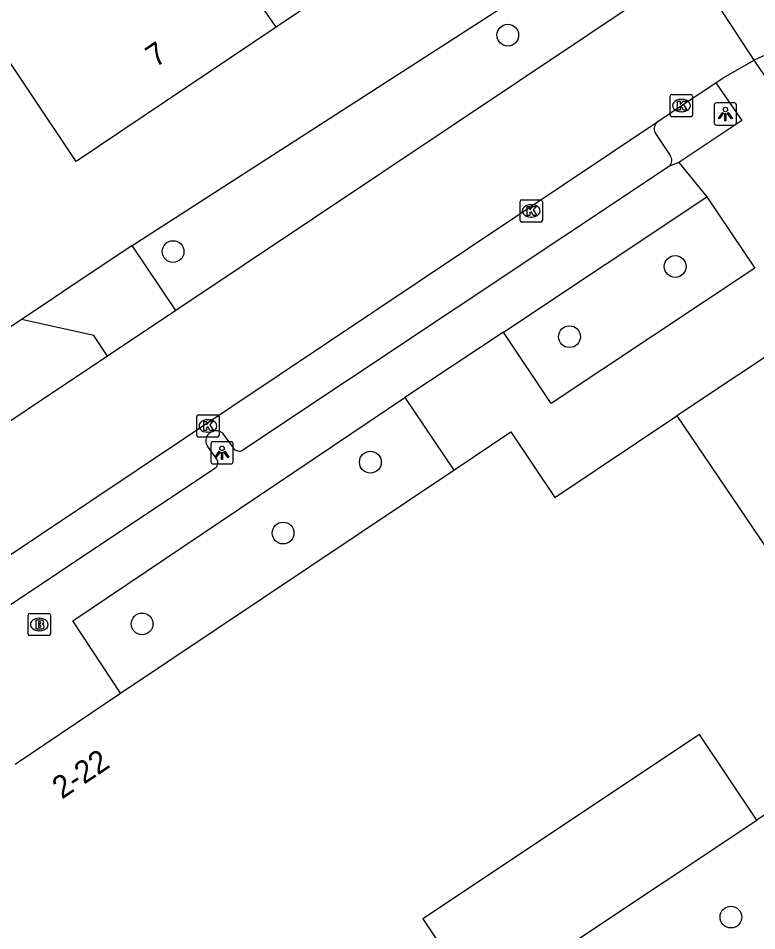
# Model space of a CAD drawing. Extents: x 158797 to 159887, y 384318 to 385255.
# Drawn here: x 158876.5 to 158909.67, y 384564.02 to 384605.03 of the extents above; entities that cross this region are included whole.
import ezdxf

# ---------------------------------------------------------------- set-up
doc = ezdxf.new("R2010")
doc.units = 0
for name, color, linetype in [('IMGEO_Boom', 7, 'Continuous'), ('IMGEO_Brandkraan', 7, 'Continuous'), ('IMGEO_Groenvoorziening', 7, 'Continuous'), ('IMGEO_Kolk', 7, 'Continuous'), ('IMGEO_Lichtpunt', 7, 'Continuous'), ('IMGEO_Pand', 7, 'Continuous'), ('IMGEO_Pand_nummerreeks', 7, 'Continuous'), ('IMGEO_Pand_overbouw', 7, 'Continuous'), ('IMGEO_Parkeervlak_open', 7, 'Continuous'), ('IMGEO_Rijbaan_lokaal_open', 7, 'Continuous'), ('IMGEO_Voetpad_open', 7, 'Continuous')]:
    doc.layers.add(name, color=color, linetype=linetype)

msp = doc.modelspace()

# ---------------------------------------------------------------- linework, layer by layer
at = {"layer": 'IMGEO_Boom'}
for centre in [(158898.492, 384604.271), (158883.458, 384594.542), (158906.011, 384593.873), (158901.264, 384590.718), (158892.319, 384585.079), (158888.4, 384581.893), (158882.064, 384577.805), (158908.517, 384564.632)]:
    msp.add_circle(centre, 0.489, dxfattribs=at)
at = {"layer": 'IMGEO_Brandkraan'}
for p, q in [((158876.948, 384577.354), (158876.948, 384578.206)), ((158877.023, 384578.28), (158877.875, 384578.28)), ((158877.949, 384578.206), (158877.949, 384577.354)), ((158877.436, 384578.06), (158877.461, 384578.06)), ((158877.459, 384577.5), (158877.434, 384577.5)), ((158877.875, 384577.28), (158877.023, 384577.28))]:
    msp.add_line(p, q, dxfattribs=at)
for points in [[(158876.948, 384577.354), (158876.948, 384578.206)], [(158877.023, 384578.28), (158877.875, 384578.28)], [(158877.949, 384578.206), (158877.949, 384577.354)], [(158877.296, 384577.98), (158877.296, 384577.58), (158877.509, 384577.58)], [(158877.527, 384577.98), (158877.296, 384577.98)], [(158877.475, 384577.899), (158877.421, 384577.899), (158877.421, 384577.823)], [(158877.421, 384577.823), (158877.474, 384577.823)], [(158877.483, 384577.747), (158877.421, 384577.747), (158877.421, 384577.666)], [(158877.421, 384577.666), (158877.483, 384577.666)], [(158877.875, 384577.28), (158877.023, 384577.28)]]:
    msp.add_lwpolyline(points, dxfattribs=at)
for centre, radius, start, end in [((158877.025, 384578.204), 0.0765, 91.552, 178.448), ((158877.025, 384578.204), 0.0765, 91.552, 178.448), ((158877.873, 384578.204), 0.0765, 1.552, 88.448), ((158877.873, 384578.204), 0.0765, 1.552, 88.448), ((158877.476, 384577.861), 0.0379, 267.8285, 90.9355), ((158877.484, 384577.706), 0.0404, 269.8759, 90.5077), ((158877.531, 384577.835), 0.145, 59.4692, 91.5367), ((158877.556, 384577.882), 0.0922, 285.5137, 58.1501), ((158877.561, 384577.69), 0.105, 301.3115, 78.989), ((158877.025, 384577.356), 0.0765, 181.552, 268.448), ((158877.025, 384577.356), 0.0765, 181.552, 268.448), ((158877.515, 384577.831), 0.251, 268.6676, 293.5347), ((158877.873, 384577.356), 0.0765, 271.552, 358.448), ((158877.873, 384577.356), 0.0765, 271.552, 358.448)]:
    msp.add_arc(centre, radius, start, end, dxfattribs=at)
for centre, major_axis, ratio, start_param, end_param in [((158877.435, 384577.78), (-0.387, 0.002), 0.722429, 4.712389, 7.853982), ((158877.46, 384577.78), (-0.39, 0.002), 0.717154, 1.570796, 4.712389)]:
    msp.add_ellipse(centre, major_axis=major_axis, ratio=ratio, start_param=start_param, end_param=end_param, dxfattribs=at)
at = {"layer": 'IMGEO_Groenvoorziening'}
for points in [[(158881.626, 384594.81), (158903.507, 384608.931)], [(158876.65, 384591.488), (158871.33, 384587.937)], [(158897.236, 384560.707), (158909.672, 384568.992)]]:
    msp.add_lwpolyline(points, dxfattribs=at)
at = {"layer": 'IMGEO_Kolk'}
for p, q in [((158905.792, 384600.679), (158905.792, 384601.531)), ((158905.867, 384601.605), (158906.719, 384601.605)), ((158906.793, 384601.531), (158906.793, 384600.679)), ((158906.28, 384601.385), (158906.305, 384601.385)), ((158906.303, 384600.825), (158906.278, 384600.825)), ((158906.719, 384600.605), (158905.867, 384600.605)), ((158899.045, 384595.945), (158899.045, 384596.797)), ((158899.12, 384596.871), (158899.972, 384596.871)), ((158899.533, 384596.651), (158899.558, 384596.651)), ((158900.046, 384596.797), (158900.046, 384595.945)), ((158899.972, 384595.871), (158899.12, 384595.871)), ((158899.556, 384596.091), (158899.531, 384596.091)), ((158884.598, 384587.204), (158885.45, 384587.204)), ((158884.523, 384586.278), (158884.523, 384587.13)), ((158885.011, 384586.984), (158885.036, 384586.984)), ((158885.524, 384587.13), (158885.524, 384586.278)), ((158885.034, 384586.424), (158885.009, 384586.424)), ((158885.45, 384586.204), (158884.598, 384586.204))]:
    msp.add_line(p, q, dxfattribs=at)
for points in [[(158905.792, 384600.679), (158905.792, 384601.531)], [(158905.867, 384601.605), (158906.719, 384601.605)], [(158906.793, 384601.531), (158906.793, 384600.679)], [(158906.113, 384601.305), (158906.236, 384601.305), (158906.236, 384601.154), (158906.366, 384601.305), (158906.53, 384601.305), (158906.384, 384601.154), (158906.537, 384600.905), (158906.385, 384600.905), (158906.3, 384601.069), (158906.236, 384601.002), (158906.236, 384600.905), (158906.113, 384600.905), (158906.113, 384601.305)], [(158906.719, 384600.605), (158905.867, 384600.605)], [(158899.045, 384595.945), (158899.045, 384596.797)], [(158899.12, 384596.871), (158899.972, 384596.871)], [(158900.046, 384596.797), (158900.046, 384595.945)], [(158899.366, 384596.571), (158899.489, 384596.571), (158899.489, 384596.42), (158899.619, 384596.571), (158899.783, 384596.571), (158899.637, 384596.42), (158899.79, 384596.171), (158899.638, 384596.171), (158899.553, 384596.335), (158899.489, 384596.268), (158899.489, 384596.171), (158899.366, 384596.171), (158899.366, 384596.571)], [(158899.972, 384595.871), (158899.12, 384595.871)], [(158884.598, 384587.204), (158885.45, 384587.204)], [(158884.523, 384586.278), (158884.523, 384587.13)], [(158884.844, 384586.904), (158884.967, 384586.904), (158884.967, 384586.753), (158885.097, 384586.904), (158885.261, 384586.904), (158885.115, 384586.753), (158885.268, 384586.504), (158885.116, 384586.504), (158885.031, 384586.668), (158884.967, 384586.601), (158884.967, 384586.504), (158884.844, 384586.504), (158884.844, 384586.904)], [(158885.524, 384587.13), (158885.524, 384586.278)], [(158885.45, 384586.204), (158884.598, 384586.204)]]:
    msp.add_lwpolyline(points, dxfattribs=at)
for centre, start, end in [((158905.869, 384601.529), 91.552, 178.448), ((158905.869, 384601.529), 91.552, 178.448), ((158906.717, 384601.529), 1.552, 88.448), ((158906.717, 384601.529), 1.552, 88.448), ((158905.869, 384600.681), 181.552, 268.448), ((158905.869, 384600.681), 181.552, 268.448), ((158906.717, 384600.681), 271.552, 358.448), ((158906.717, 384600.681), 271.552, 358.448), ((158899.122, 384596.795), 91.552, 178.448), ((158899.122, 384596.795), 91.552, 178.448), ((158899.97, 384596.795), 1.552, 88.448), ((158899.97, 384596.795), 1.552, 88.448), ((158899.122, 384595.947), 181.552, 268.448), ((158899.122, 384595.947), 181.552, 268.448), ((158899.97, 384595.947), 271.552, 358.448), ((158899.97, 384595.947), 271.552, 358.448), ((158884.6, 384587.128), 91.552, 178.448), ((158884.6, 384587.128), 91.552, 178.448), ((158885.448, 384587.128), 1.552, 88.448), ((158885.448, 384587.128), 1.552, 88.448), ((158884.6, 384586.28), 181.552, 268.448), ((158884.6, 384586.28), 181.552, 268.448), ((158885.448, 384586.28), 271.552, 358.448), ((158885.448, 384586.28), 271.552, 358.448)]:
    msp.add_arc(centre, 0.0765, start, end, dxfattribs=at)
for centre, major_axis, ratio, start_param, end_param in [((158906.279, 384601.105), (-0.387, 0.002), 0.722429, 4.712389, 7.853982), ((158906.304, 384601.105), (-0.39, 0.002), 0.717154, 1.570796, 4.712389), ((158899.532, 384596.371), (-0.387, 0.002), 0.722429, 4.712389, 7.853982), ((158899.557, 384596.371), (-0.39, 0.002), 0.717154, 1.570796, 4.712389), ((158885.01, 384586.704), (-0.387, 0.002), 0.722429, 4.712389, 7.853982), ((158885.035, 384586.704), (-0.39, 0.002), 0.717154, 1.570796, 4.712389)]:
    msp.add_ellipse(centre, major_axis=major_axis, ratio=ratio, start_param=start_param, end_param=end_param, dxfattribs=at)
at = {"layer": 'IMGEO_Lichtpunt'}
for p, q in [((158907.768, 384601.129), (158907.768, 384600.322)), ((158907.768, 384601.129), (158907.768, 384600.322)), ((158908.67, 384601.224), (158907.862, 384601.224)), ((158908.67, 384601.224), (158907.862, 384601.224)), ((158908.764, 384600.322), (158908.764, 384601.129)), ((158908.764, 384600.322), (158908.764, 384601.129)), ((158907.862, 384600.228), (158908.67, 384600.228)), ((158907.862, 384600.228), (158908.67, 384600.228)), ((158886.058, 384585.997), (158885.25, 384585.997)), ((158886.058, 384585.997), (158885.25, 384585.997)), ((158885.156, 384585.902), (158885.156, 384585.095)), ((158885.156, 384585.902), (158885.156, 384585.095)), ((158886.152, 384585.095), (158886.152, 384585.902)), ((158886.152, 384585.095), (158886.152, 384585.902)), ((158885.25, 384585.001), (158886.058, 384585.001)), ((158885.25, 384585.001), (158886.058, 384585.001))]:
    msp.add_line(p, q, dxfattribs=at)
for points in [[(158908.142, 384600.793), (158908.181, 384600.765), (158907.993, 384600.503), (158907.955, 384600.53), (158908.142, 384600.793)], [(158908.244, 384600.745), (158908.291, 384600.745), (158908.291, 384600.423), (158908.244, 384600.423), (158908.244, 384600.745)], [(158908.354, 384600.765), (158908.392, 384600.792), (158908.579, 384600.53), (158908.54, 384600.502), (158908.354, 384600.765)], [(158885.53, 384585.566), (158885.569, 384585.538), (158885.381, 384585.276), (158885.343, 384585.303), (158885.53, 384585.566)], [(158885.632, 384585.518), (158885.679, 384585.518), (158885.679, 384585.196), (158885.632, 384585.196), (158885.632, 384585.518)], [(158885.742, 384585.538), (158885.78, 384585.565), (158885.967, 384585.303), (158885.928, 384585.275), (158885.742, 384585.538)]]:
    msp.add_lwpolyline(points, dxfattribs=at)
for centre in [(158908.267, 384600.927), (158885.655, 384585.7)]:
    msp.add_circle(centre, 0.0994, dxfattribs=at)
for centre, start, end in [((158907.862, 384601.129), 90, 180), ((158907.862, 384601.129), 90, 180), ((158908.67, 384601.129), 0, 90), ((158908.67, 384601.129), 0, 90), ((158907.862, 384600.322), 180, 270), ((158907.862, 384600.322), 180, 270), ((158908.67, 384600.322), 270, 0), ((158908.67, 384600.322), 270, 360), ((158885.25, 384585.902), 90, 180), ((158885.25, 384585.902), 90, 180), ((158886.058, 384585.902), 0, 90), ((158886.058, 384585.902), 0, 90), ((158885.25, 384585.095), 180, 270), ((158885.25, 384585.095), 180, 270), ((158886.058, 384585.095), 270, 0), ((158886.058, 384585.095), 270, 360)]:
    msp.add_arc(centre, 0.0946, start, end, dxfattribs=at)
at = {"layer": 'IMGEO_Pand'}
for points in [[(158880.94, 384615.071), (158889.47, 384620.792), (158888.486, 384622.266), (158890.862, 384623.871), (158894.156, 384618.966), (158892.321, 384617.734), (158897.071, 384610.661), (158888.089, 384604.629)], [(158888.089, 384604.629), (158879.107, 384598.597), (158874.693, 384605.179), (158871.792, 384603.213), (158868.157, 384608.628), (158871.419, 384610.825), (158872.409, 384609.35), (158880.94, 384615.071)], [(158888.089, 384604.629), (158880.94, 384615.071)], [(158896.066, 384584.721), (158898.628, 384586.438), (158900.6, 384583.487), (158906.092, 384587.156), (158912.909, 384577.075), (158915.672, 384572.989)], [(158881.101, 384574.689), (158896.066, 384584.721)], [(158876.359, 384571.51), (158881.101, 384574.689)], [(158909.672, 384568.992), (158907.106, 384572.842), (158894.671, 384564.558), (158897.236, 384560.707)], [(158915.672, 384572.989), (158909.672, 384568.992)]]:
    msp.add_lwpolyline(points, dxfattribs=at)
at = {"layer": 'IMGEO_Pand_overbouw'}
msp.add_lwpolyline([(158918.255, 384580.636), (158911.49, 384590.763), (158906.092, 384587.156), (158912.909, 384577.075)], close=True, dxfattribs=at)
at = {"layer": 'IMGEO_Parkeervlak_open'}
for points in [[(158905.226, 384600.389), (158905.186, 384600.352)], [(158905.152, 384599.809), (158905.78, 384598.862)]]:
    msp.add_lwpolyline(points, dxfattribs=at)
for centre, radius, start, end in [((158905.487, 384600.061), 0.419, 135.8936, 216.9406), ((158905.5, 384598.64), 0.357, 314.6782, 38.349)]:
    msp.add_arc(centre, radius, start, end, dxfattribs=at)
at = {"layer": 'IMGEO_Rijbaan_lokaal_open'}
for points in [[(158909.555, 384603.148), (158906.772, 384607.422)], [(158905.203, 384606.361), (158883.58, 384591.897)], [(158907.845, 384602.133), (158908.167, 384602.346), (158909.555, 384603.148)], [(158905.226, 384600.389), (158906.293, 384601.105), (158907.845, 384602.133)], [(158854.147, 384566.195), (158905.226, 384600.389)], [(158881.626, 384594.81), (158878.556, 384592.76), (158877.708, 384592.194), (158876.65, 384591.488)], [(158883.58, 384591.897), (158881.626, 384594.81)], [(158883.58, 384591.897), (158880.518, 384589.849)], [(158880.518, 384589.849), (158879.9, 384590.767), (158876.65, 384591.488)], [(158880.518, 384589.849), (158873.243, 384584.982)]]:
    msp.add_lwpolyline(points, dxfattribs=at)
msp.add_arc((158911.697, 384598.651), 4.982, 37.6416, 115.4716, dxfattribs=at)
at = {"layer": 'IMGEO_Voetpad_open'}
for points in [[(158917.536, 384598.902), (158914.068, 384596.519), (158909.555, 384603.148)], [(158907.845, 384602.133), (158909.004, 384600.431), (158906.179, 384598.54)], [(158905.751, 384598.386), (158886.591, 384585.621)], [(158906.179, 384598.54), (158905.751, 384598.386)], [(158906.179, 384598.54), (158907.433, 384597)], [(158907.433, 384597), (158909.588, 384593.8), (158900.445, 384587.717), (158898.293, 384590.919)], [(158898.293, 384590.919), (158907.433, 384597)], [(158898.293, 384590.919), (158893.869, 384587.99)], [(158881.101, 384574.689), (158878.954, 384577.951), (158893.869, 384587.99)], [(158893.869, 384587.99), (158896.066, 384584.721)], [(158886.169, 384585.716), (158885.77, 384586.28)], [(158885.039, 384585.733), (158885.416, 384585.211)], [(158885.328, 384584.798), (158871.178, 384575.348)]]:
    msp.add_lwpolyline(points, dxfattribs=at)
for centre, radius, start, end in [((158885.388, 384586.029), 0.457, 33.31, 220.3042), ((158886.427, 384585.876), 0.303, 211.7961, 302.8302), ((158885.187, 384585.044), 0.284, 299.861, 36.0822)]:
    msp.add_arc(centre, radius, start, end, dxfattribs=at)

# ---------------------------------------------------------------- texts
at = {"layer": 'IMGEO_Pand_nummerreeks'}
for s, rotation, p in [('7', 33.884, (158882.664, 384602.793)), ('2-22', 33.8389, (158878.467, 384569.913))]:
    msp.add_text(s, height=1, rotation=rotation, dxfattribs=at).set_placement(p)

doc.saveas('drawing.dxf')
